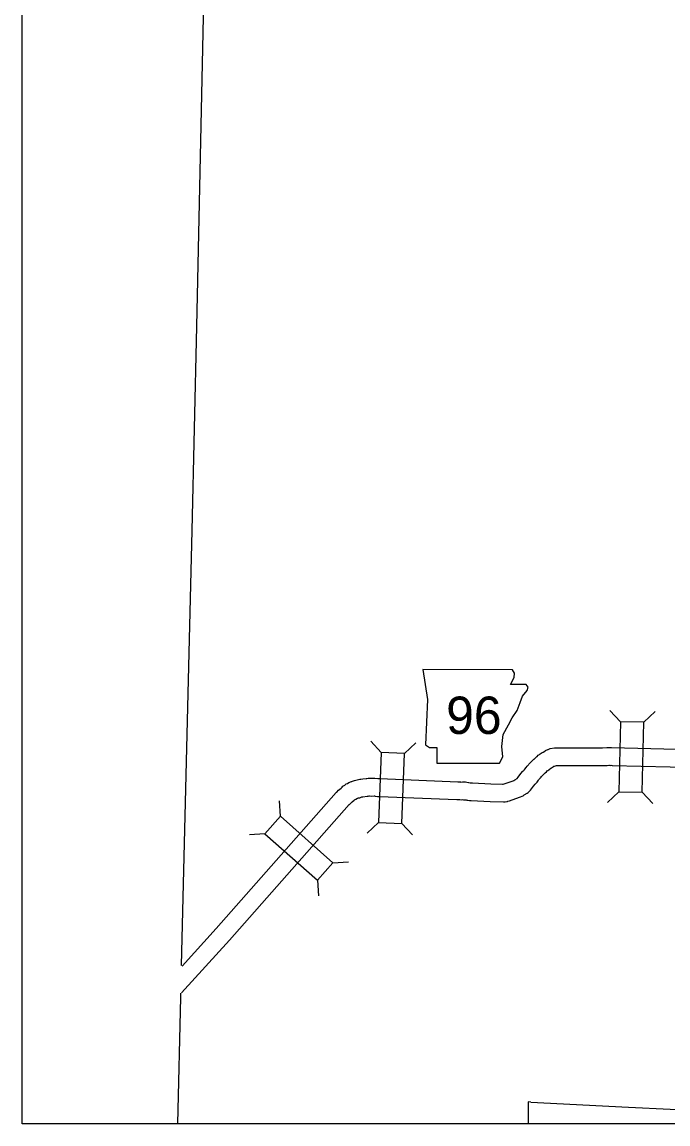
# Model space of a CAD drawing. Extents: x 1370567 to 1373900, y 377514 to 379648.
# Drawn here: x 1370727.3 to 1370836.9, y 378768.1 to 378955 of the extents above; entities that cross this region are included whole.
import ezdxf

# ---------------------------------------------------------------- set-up
doc = ezdxf.new("R2010")
doc.units = 0
doc.layers.add('Default', color=7, linetype='Continuous')
doc.layers.add('Survey Symbols', color=7, linetype='Continuous')

msp = doc.modelspace()

# ---------------------------------------------------------------- linework, layer by layer
at = {"layer": 'Default'}
for p, q in [((1370828.85, 378836.32), (1370827.02, 378838.23)), ((1370832.8, 378836.22), (1370834.71, 378838.04)), ((1370788.24, 378831.08), (1370786.45, 378833.02)), ((1370792.19, 378830.92), (1370794.13, 378832.71)), ((1370828.56, 378824.44), (1370826.65, 378822.62)), ((1370832.52, 378824.35), (1370834.34, 378822.44)), ((1370771.12, 378820.26), (1370770.96, 378822.9)), ((1370787.76, 378819.21), (1370785.82, 378817.42)), ((1370791.72, 378819.05), (1370793.51, 378817.11)), ((1370768.5, 378817.29), (1370765.87, 378817.13)), ((1370780.02, 378812.39), (1370782.66, 378812.55)), ((1370777.4, 378809.43), (1370777.56, 378806.79))]:
    msp.add_line(p, q, dxfattribs=at)
for points in [[(1370754.35, 378794.96), (1370756.12, 378868.77), (1370756.91, 378903.39), (1370757.96, 378950.6), (1370758.75, 378988)], [(1370808.82, 378825.69), (1370808.94, 378825.72), (1370809.12, 378825.77), (1370810.6, 378826.28), (1370810.75, 378826.35), (1370810.91, 378826.45), (1370811.32, 378826.7), (1370811.46, 378826.92), (1370811.77, 378827.28), (1370812, 378827.57), (1370812.22, 378827.85), (1370812.34, 378827.95), (1370812.46, 378828.1), (1370812.48, 378828.13), (1370812.58, 378828.28), (1370812.84, 378828.57), (1370812.98, 378828.78), (1370813.2, 378828.99), (1370813.22, 378829.01), (1370813.3, 378829.1), (1370813.41, 378829.22), (1370813.5, 378829.31), (1370813.52, 378829.33), (1370813.62, 378829.46), (1370813.82, 378829.65), (1370813.97, 378829.79), (1370814.14, 378829.93), (1370814.2, 378829.98), (1370814.26, 378830.04), (1370814.37, 378830.15), (1370814.59, 378830.37), (1370814.67, 378830.42), (1370814.88, 378830.66), (1370815.11, 378830.76), (1370815.23, 378830.86), (1370815.53, 378831.06), (1370815.76, 378831.17), (1370815.77, 378831.18), (1370815.81, 378831.21), (1370816.09, 378831.42), (1370816.48, 378831.57), (1370816.55, 378831.6), (1370816.88, 378831.77), (1370817.63, 378831.86), (1370817.89, 378831.86), (1370818.03, 378831.88), (1370818.28, 378831.86), (1370820.76, 378831.86), (1370825.76, 378831.89), (1370826.54, 378831.91), (1370826.74, 378831.92), (1370826.99, 378831.93), (1370827.31, 378831.91), (1370847.31, 378831.44)], [(1370809.59, 378822.79), (1370809.71, 378822.82), (1370810, 378822.9), (1370811.69, 378823.49), (1370812.32, 378823.75), (1370812.51, 378823.91), (1370812.51, 378823.91), (1370812.97, 378824.19), (1370813.14, 378824.3), (1370813.58, 378824.67), (1370813.88, 378825.13), (1370814.08, 378825.37), (1370814.34, 378825.69), (1370814.39, 378825.76), (1370814.53, 378825.88), (1370814.68, 378826.08), (1370814.8, 378826.22), (1370814.93, 378826.39), (1370814.99, 378826.48), (1370815.21, 378826.73), (1370815.27, 378826.82), (1370815.32, 378826.86), (1370815.43, 378826.99), (1370815.51, 378827.08), (1370815.56, 378827.13), (1370815.65, 378827.22), (1370815.77, 378827.34), (1370815.84, 378827.43), (1370815.88, 378827.46), (1370815.95, 378827.53), (1370816.07, 378827.63), (1370816.25, 378827.79), (1370816.41, 378827.95), (1370816.48, 378828.02), (1370816.51, 378828.05), (1370816.69, 378828.17), (1370816.72, 378828.21), (1370817.01, 378828.44), (1370817.15, 378828.5), (1370817.46, 378828.69), (1370817.53, 378828.75), (1370817.62, 378828.78), (1370817.96, 378828.86), (1370818.08, 378828.86), (1370818.13, 378828.87), (1370818.2, 378828.86), (1370820.77, 378828.86), (1370825.81, 378828.89), (1370826.6, 378828.91), (1370826.86, 378828.92), (1370826.99, 378828.93), (1370827.22, 378828.91), (1370827.28, 378828.92), (1370827.44, 378828.91), (1370847.12, 378828.44)], [(1370754.43, 378794.83), (1370760.22, 378801.22), (1370780.61, 378824.29), (1370780.69, 378824.37), (1370781, 378824.69), (1370781.19, 378824.89), (1370781.43, 378825.04), (1370781.47, 378825.08), (1370781.52, 378825.14), (1370781.59, 378825.21), (1370781.74, 378825.37), (1370781.92, 378825.49), (1370782.03, 378825.57), (1370782.14, 378825.64), (1370782.3, 378825.76), (1370782.5, 378825.85), (1370782.73, 378825.98), (1370783.19, 378826.16), (1370783.27, 378826.18), (1370783.33, 378826.2), (1370783.54, 378826.28), (1370783.72, 378826.32), (1370784.16, 378826.45), (1370784.35, 378826.49), (1370784.39, 378826.49), (1370784.61, 378826.55), (1370784.65, 378826.55), (1370784.75, 378826.58), (1370785.09, 378826.63), (1370785.66, 378826.7), (1370785.8, 378826.7), (1370786.02, 378826.72), (1370786.15, 378826.72), (1370786.63, 378826.73), (1370786.63, 378826.73), (1370786.91, 378826.73), (1370786.95, 378826.73), (1370787.13, 378826.74), (1370787.63, 378826.68), (1370787.72, 378826.65), (1370787.82, 378826.66), (1370787.91, 378826.65), (1370787.99, 378826.65), (1370801.21, 378826.12), (1370801.46, 378826.1), (1370801.58, 378826.09), (1370801.72, 378826.09), (1370801.76, 378826.08), (1370802.02, 378826.11), (1370802.25, 378826.09), (1370802.52, 378826.09), (1370802.77, 378826.07), (1370803.06, 378826.01), (1370803.09, 378826), (1370803.3, 378825.96), (1370803.72, 378825.93), (1370806.81, 378825.76), (1370808.95, 378825.73)], [(1370754.36, 378790.29), (1370762.46, 378799.22), (1370782.81, 378822.25), (1370782.84, 378822.28), (1370782.85, 378822.29), (1370783.03, 378822.43), (1370783.17, 378822.6), (1370783.31, 378822.71), (1370783.62, 378822.99), (1370783.71, 378823.08), (1370783.78, 378823.13), (1370783.91, 378823.19), (1370784.22, 378823.33), (1370784.35, 378823.38), (1370784.37, 378823.39), (1370784.58, 378823.41), (1370784.85, 378823.53), (1370784.85, 378823.53), (1370784.92, 378823.54), (1370785.11, 378823.58), (1370785.87, 378823.7), (1370786.04, 378823.7), (1370786.18, 378823.72), (1370786.2, 378823.72), (1370786.24, 378823.72), (1370786.63, 378823.69), (1370787.05, 378823.73), (1370787.08, 378823.72), (1370787.23, 378823.69), (1370787.58, 378823.65), (1370787.69, 378823.65), (1370787.78, 378823.64), (1370787.95, 378823.65), (1370801.04, 378823.12), (1370801.26, 378823.11), (1370801.41, 378823.1), (1370801.56, 378823.09), (1370801.86, 378823.08), (1370802.01, 378823.09), (1370802.19, 378823.06), (1370802.35, 378823.08), (1370802.62, 378823.03), (1370802.73, 378823.02), (1370802.85, 378823), (1370802.94, 378822.98), (1370803.2, 378822.95), (1370803.35, 378822.95), (1370803.51, 378822.94), (1370806.71, 378822.77), (1370808.96, 378822.73), (1370809.29, 378822.7), (1370809.64, 378822.8)], [(1370753.73, 378768.06), (1370754.22, 378789.58)], [(1370754.22, 378789.58), (1370754.24, 378790.24)], [(1370813.18, 378771.79), (1370813.14, 378768.06)], [(1370813.63, 378771.77), (1370813.18, 378771.79)], [(1370813.63, 378771.77), (1370830.19, 378770.93), (1370837.25, 378770.58), (1370840.79, 378770.4), (1370859.42, 378769.51)]]:
    msp.add_lwpolyline(points, dxfattribs=at)
for points in [[(1370795.3, 378845.15), (1370796.06, 378840.08), (1370795.72, 378832.38), (1370796.4, 378831.96), (1370797.67, 378831.96), (1370797.67, 378829.25), (1370808.33, 378829.25), (1370808.84, 378830.35), (1370808.67, 378832.13), (1370808.92, 378834.16), (1370809.85, 378835.76), (1370810.44, 378836.95), (1370811.29, 378838.22), (1370811.8, 378839.57), (1370812.22, 378840.67), (1370812.98, 378841.6), (1370813.15, 378842.19), (1370812.81, 378842.61), (1370810.19, 378842.61), (1370810.78, 378843.8), (1370810.87, 378844.56), (1370810.52, 378845.14)], [(1370832.52, 378824.35), (1370832.8, 378836.22), (1370828.85, 378836.32), (1370828.56, 378824.44)], [(1370791.72, 378819.05), (1370792.19, 378830.92), (1370788.24, 378831.08), (1370787.76, 378819.21)], [(1370768.5, 378817.29), (1370777.4, 378809.43), (1370780.02, 378812.39), (1370771.12, 378820.26)]]:
    msp.add_lwpolyline(points, close=True, dxfattribs=at)
at = {"layer": 'Survey Symbols'}
msp.add_lwpolyline([(1370727.27, 379552.54), (1371456.67, 379552.54), (1371456.67, 378768.06), (1370727.27, 378768.06)], close=True, dxfattribs=at)
msp.add_lwpolyline([(1370727.27, 379552.54), (1371456.67, 379552.54), (1371456.67, 378768.06), (1370727.27, 378768.06)], close=True, dxfattribs=at)
msp.add_lwpolyline([(1370727.27, 379552.54), (1371456.67, 379552.54), (1371456.67, 378768.06), (1370727.27, 378768.06)], close=True, dxfattribs=at)
msp.add_lwpolyline([(1370727.27, 379552.54), (1371456.67, 379552.54), (1371456.67, 378768.06), (1370727.27, 378768.06)], close=True, dxfattribs=at)
msp.add_lwpolyline([(1370727.27, 379552.54), (1371456.67, 379552.54), (1371456.67, 378768.06), (1370727.27, 378768.06)], close=True, dxfattribs=at)
msp.add_lwpolyline([(1370727.27, 379552.54), (1371456.67, 379552.54), (1371456.67, 378768.06), (1370727.27, 378768.06)], close=True, dxfattribs=at)

# ---------------------------------------------------------------- texts
at = {"layer": 'Default'}
msp.add_text('96', height=6.336, dxfattribs=at).set_placement((1370799.24, 378834.24))

doc.saveas('drawing.dxf')
